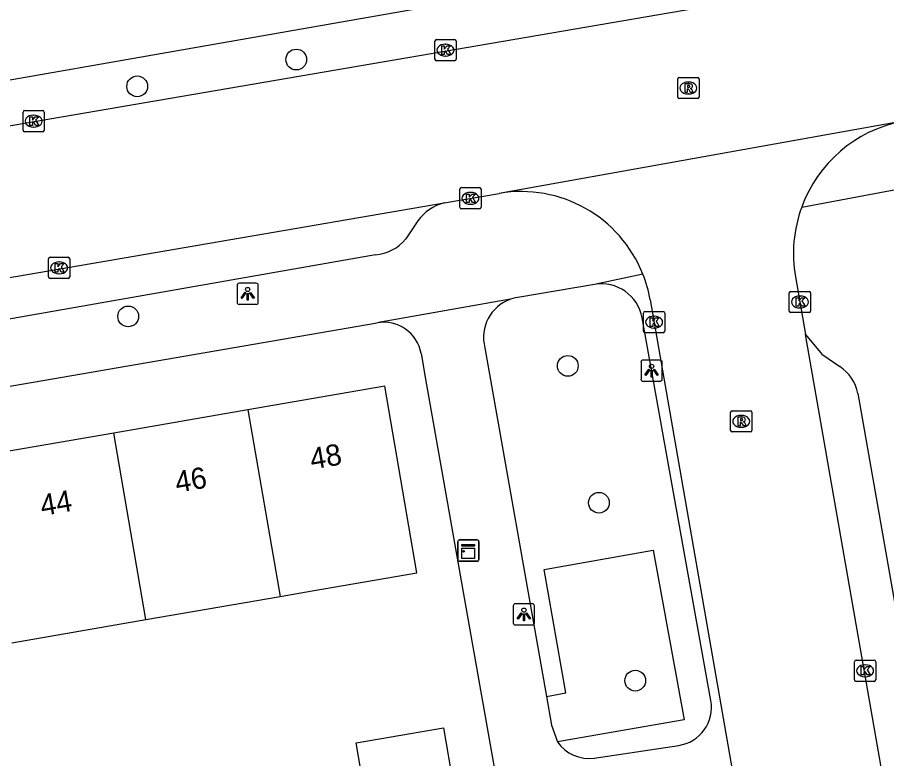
# Model space of a CAD drawing. Extents: x 162880 to 165536, y 384011 to 385179.
# Drawn here: x 164198.59 to 164239.51, y 384711.93 to 384746.83 of the extents above; entities that cross this region are included whole.
import ezdxf

# ---------------------------------------------------------------- set-up
doc = ezdxf.new("R2010")
doc.units = 0
for name, color, linetype in [('IMGEO_Boom', 7, 'Continuous'), ('IMGEO_Hek', 7, 'Continuous'), ('IMGEO_Kast', 7, 'Continuous'), ('IMGEO_Kolk', 7, 'Continuous'), ('IMGEO_Lichtpunt', 7, 'Continuous'), ('IMGEO_Pand', 7, 'Continuous'), ('IMGEO_Pand_nummerreeks', 7, 'Continuous'), ('IMGEO_Rijbaan_lokaal_gesloten', 7, 'Continuous'), ('IMGEO_Rijbaan_lokaal_open', 7, 'Continuous'), ('IMGEO_Rioolput', 7, 'Continuous'), ('IMGEO_Voetpad_open', 7, 'Continuous')]:
    doc.layers.add(name, color=color, linetype=linetype)

msp = doc.modelspace()

# ---------------------------------------------------------------- linework, layer by layer
at = {"layer": 'IMGEO_Boom'}
for centre in [(164211.716, 384744.842), (164204.229, 384743.58), (164203.806, 384732.748), (164224.499, 384730.419), (164225.963, 384723.975), (164227.674, 384715.597)]:
    msp.add_circle(centre, 0.489, dxfattribs=at)
at = {"layer": 'IMGEO_Hek'}
msp.add_lwpolyline([(164223.49, 384714.857), (164224.406, 384715.019), (164223.381, 384720.829), (164228.521, 384721.737), (164229.982, 384713.749), (164224.013, 384712.714)], dxfattribs=at)
at = {"layer": 'IMGEO_Kast'}
for p, q in [((164219.317, 384721.297), (164219.317, 384722.138)), ((164219.317, 384722.138), (164219.317, 384721.297)), ((164219.392, 384722.222), (164220.233, 384722.222)), ((164220.233, 384722.222), (164219.392, 384722.222)), ((164220.317, 384722.147), (164220.317, 384721.306)), ((164220.317, 384721.306), (164220.317, 384722.147)), ((164220.242, 384721.222), (164219.401, 384721.222)), ((164219.401, 384721.222), (164220.242, 384721.222))]:
    msp.add_line(p, q, dxfattribs=at)
for points in [[(164219.512, 384722.012), (164220.112, 384722.012), (164220.112, 384721.927), (164219.512, 384721.927), (164219.512, 384722.012)], [(164219.512, 384721.837), (164220.112, 384721.837), (164220.112, 384721.348), (164219.512, 384721.348), (164219.512, 384721.837)]]:
    msp.add_lwpolyline(points, dxfattribs=at)
msp.add_circle((164219.596, 384721.686), 0.0377, dxfattribs=at)
for centre, start, end in [((164219.395, 384722.144), 92.4484, 184.2845), ((164219.395, 384722.144), 92.4484, 184.2845), ((164220.239, 384722.144), 2.4484, 94.2845), ((164220.239, 384722.144), 2.4484, 94.2845), ((164219.395, 384721.3), 182.4484, 274.2845), ((164219.395, 384721.3), 182.4484, 274.2845), ((164220.239, 384721.3), 272.4484, 4.2845), ((164220.239, 384721.3), 272.4484, 4.2845)]:
    msp.add_arc(centre, 0.0779, start, end, dxfattribs=at)
at = {"layer": 'IMGEO_Kolk'}
for p, q in [((164218.241, 384744.859), (164218.241, 384745.711)), ((164218.316, 384745.785), (164219.168, 384745.785)), ((164219.242, 384745.711), (164219.242, 384744.859)), ((164218.729, 384745.565), (164218.754, 384745.565)), ((164218.752, 384745.005), (164218.727, 384745.005)), ((164219.168, 384744.785), (164218.316, 384744.785)), ((164198.854, 384741.517), (164198.854, 384742.369)), ((164198.929, 384742.443), (164199.781, 384742.443)), ((164199.855, 384742.369), (164199.855, 384741.517)), ((164199.342, 384742.223), (164199.367, 384742.223)), ((164199.365, 384741.663), (164199.34, 384741.663)), ((164199.781, 384741.443), (164198.929, 384741.443)), ((164219.416, 384737.884), (164219.416, 384738.736)), ((164219.491, 384738.81), (164220.343, 384738.81)), ((164220.417, 384738.736), (164220.417, 384737.884)), ((164219.904, 384738.59), (164219.929, 384738.59)), ((164219.927, 384738.03), (164219.902, 384738.03)), ((164220.343, 384737.81), (164219.491, 384737.81)), ((164200.052, 384734.609), (164200.052, 384735.461)), ((164200.127, 384735.535), (164200.979, 384735.535)), ((164201.053, 384735.461), (164201.053, 384734.609)), ((164200.54, 384735.315), (164200.565, 384735.315)), ((164200.563, 384734.755), (164200.538, 384734.755)), ((164200.979, 384734.535), (164200.127, 384734.535)), ((164234.925, 384733.001), (164234.925, 384733.853)), ((164235, 384733.927), (164235.852, 384733.927)), ((164235.926, 384733.853), (164235.926, 384733.001)), ((164235.413, 384733.707), (164235.438, 384733.707)), ((164228.135, 384732.978), (164228.987, 384732.978)), ((164235.436, 384733.147), (164235.411, 384733.147)), ((164228.06, 384732.052), (164228.06, 384732.904)), ((164228.548, 384732.758), (164228.573, 384732.758)), ((164229.061, 384732.904), (164229.061, 384732.052)), ((164235.852, 384732.927), (164235, 384732.927)), ((164228.571, 384732.198), (164228.546, 384732.198)), ((164228.987, 384731.978), (164228.135, 384731.978)), ((164237.993, 384715.637), (164237.993, 384716.489)), ((164238.068, 384716.563), (164238.92, 384716.563)), ((164238.481, 384716.343), (164238.506, 384716.343)), ((164238.994, 384716.489), (164238.994, 384715.637)), ((164238.504, 384715.783), (164238.479, 384715.783)), ((164238.92, 384715.563), (164238.068, 384715.563))]:
    msp.add_line(p, q, dxfattribs=at)
for points in [[(164218.241, 384744.859), (164218.241, 384745.711)], [(164218.316, 384745.785), (164219.168, 384745.785)], [(164219.242, 384745.711), (164219.242, 384744.859)], [(164218.562, 384745.485), (164218.685, 384745.485), (164218.685, 384745.334), (164218.815, 384745.485), (164218.979, 384745.485), (164218.833, 384745.334), (164218.986, 384745.085), (164218.834, 384745.085), (164218.749, 384745.249), (164218.685, 384745.182), (164218.685, 384745.085), (164218.562, 384745.085), (164218.562, 384745.485)], [(164219.168, 384744.785), (164218.316, 384744.785)], [(164198.854, 384741.517), (164198.854, 384742.369)], [(164198.929, 384742.443), (164199.781, 384742.443)], [(164199.855, 384742.369), (164199.855, 384741.517)], [(164199.175, 384742.143), (164199.298, 384742.143), (164199.298, 384741.992), (164199.428, 384742.143), (164199.592, 384742.143), (164199.446, 384741.992), (164199.599, 384741.743), (164199.447, 384741.743), (164199.362, 384741.907), (164199.298, 384741.84), (164199.298, 384741.743), (164199.175, 384741.743), (164199.175, 384742.143)], [(164199.781, 384741.443), (164198.929, 384741.443)], [(164219.416, 384737.884), (164219.416, 384738.736)], [(164219.491, 384738.81), (164220.343, 384738.81)], [(164220.417, 384738.736), (164220.417, 384737.884)], [(164219.737, 384738.51), (164219.86, 384738.51), (164219.86, 384738.359), (164219.99, 384738.51), (164220.154, 384738.51), (164220.008, 384738.359), (164220.161, 384738.11), (164220.009, 384738.11), (164219.924, 384738.274), (164219.86, 384738.207), (164219.86, 384738.11), (164219.737, 384738.11), (164219.737, 384738.51)], [(164220.343, 384737.81), (164219.491, 384737.81)], [(164200.052, 384734.609), (164200.052, 384735.461)], [(164200.127, 384735.535), (164200.979, 384735.535)], [(164201.053, 384735.461), (164201.053, 384734.609)], [(164200.373, 384735.235), (164200.496, 384735.235), (164200.496, 384735.084), (164200.626, 384735.235), (164200.79, 384735.235), (164200.644, 384735.084), (164200.797, 384734.835), (164200.645, 384734.835), (164200.56, 384734.999), (164200.496, 384734.932), (164200.496, 384734.835), (164200.373, 384734.835), (164200.373, 384735.235)], [(164200.979, 384734.535), (164200.127, 384734.535)], [(164234.925, 384733.001), (164234.925, 384733.853)], [(164235, 384733.927), (164235.852, 384733.927)], [(164235.926, 384733.853), (164235.926, 384733.001)], [(164235.246, 384733.627), (164235.369, 384733.627), (164235.369, 384733.476), (164235.499, 384733.627), (164235.663, 384733.627), (164235.517, 384733.476), (164235.67, 384733.227), (164235.518, 384733.227), (164235.433, 384733.391), (164235.369, 384733.324), (164235.369, 384733.227), (164235.246, 384733.227), (164235.246, 384733.627)], [(164228.135, 384732.978), (164228.987, 384732.978)], [(164228.06, 384732.052), (164228.06, 384732.904)], [(164228.381, 384732.678), (164228.504, 384732.678), (164228.504, 384732.527), (164228.634, 384732.678), (164228.798, 384732.678), (164228.652, 384732.527), (164228.805, 384732.278), (164228.653, 384732.278), (164228.568, 384732.442), (164228.504, 384732.375), (164228.504, 384732.278), (164228.381, 384732.278), (164228.381, 384732.678)], [(164229.061, 384732.904), (164229.061, 384732.052)], [(164235.852, 384732.927), (164235, 384732.927)], [(164228.987, 384731.978), (164228.135, 384731.978)], [(164237.993, 384715.637), (164237.993, 384716.489)], [(164238.068, 384716.563), (164238.92, 384716.563)], [(164238.314, 384716.263), (164238.437, 384716.263), (164238.437, 384716.112), (164238.567, 384716.263), (164238.731, 384716.263), (164238.585, 384716.112), (164238.738, 384715.863), (164238.586, 384715.863), (164238.501, 384716.027), (164238.437, 384715.96), (164238.437, 384715.863), (164238.314, 384715.863), (164238.314, 384716.263)], [(164238.994, 384716.489), (164238.994, 384715.637)], [(164238.92, 384715.563), (164238.068, 384715.563)]]:
    msp.add_lwpolyline(points, dxfattribs=at)
for centre, start, end in [((164218.318, 384745.709), 91.552, 178.448), ((164218.318, 384745.709), 91.552, 178.448), ((164219.166, 384745.709), 1.552, 88.448), ((164219.166, 384745.709), 1.552, 88.448), ((164218.318, 384744.861), 181.552, 268.448), ((164218.318, 384744.861), 181.552, 268.448), ((164219.166, 384744.861), 271.552, 358.448), ((164219.166, 384744.861), 271.552, 358.448), ((164198.931, 384742.367), 91.552, 178.448), ((164198.931, 384742.367), 91.552, 178.448), ((164199.779, 384742.367), 1.552, 88.448), ((164199.779, 384742.367), 1.552, 88.448), ((164198.931, 384741.519), 181.552, 268.448), ((164198.931, 384741.519), 181.552, 268.448), ((164199.779, 384741.519), 271.552, 358.448), ((164199.779, 384741.519), 271.552, 358.448), ((164219.493, 384738.734), 91.552, 178.448), ((164219.493, 384738.734), 91.552, 178.448), ((164220.341, 384738.734), 1.552, 88.448), ((164220.341, 384738.734), 1.552, 88.448), ((164219.493, 384737.886), 181.552, 268.448), ((164219.493, 384737.886), 181.552, 268.448), ((164220.341, 384737.886), 271.552, 358.448), ((164220.341, 384737.886), 271.552, 358.448), ((164200.129, 384735.459), 91.552, 178.448), ((164200.129, 384735.459), 91.552, 178.448), ((164200.977, 384735.459), 1.552, 88.448), ((164200.977, 384735.459), 1.552, 88.448), ((164200.129, 384734.611), 181.552, 268.448), ((164200.129, 384734.611), 181.552, 268.448), ((164200.977, 384734.611), 271.552, 358.448), ((164200.977, 384734.611), 271.552, 358.448), ((164235.002, 384733.851), 91.552, 178.448), ((164235.002, 384733.851), 91.552, 178.448), ((164235.85, 384733.851), 1.552, 88.448), ((164235.85, 384733.851), 1.552, 88.448), ((164228.137, 384732.902), 91.552, 178.448), ((164228.137, 384732.902), 91.552, 178.448), ((164228.985, 384732.902), 1.552, 88.448), ((164228.985, 384732.902), 1.552, 88.448), ((164235.002, 384733.003), 181.552, 268.448), ((164235.002, 384733.003), 181.552, 268.448), ((164235.85, 384733.003), 271.552, 358.448), ((164235.85, 384733.003), 271.552, 358.448), ((164228.137, 384732.054), 181.552, 268.448), ((164228.137, 384732.054), 181.552, 268.448), ((164228.985, 384732.054), 271.552, 358.448), ((164228.985, 384732.054), 271.552, 358.448), ((164238.07, 384716.487), 91.552, 178.448), ((164238.07, 384716.487), 91.552, 178.448), ((164238.918, 384716.487), 1.552, 88.448), ((164238.918, 384716.487), 1.552, 88.448), ((164238.07, 384715.639), 181.552, 268.448), ((164238.07, 384715.639), 181.552, 268.448), ((164238.918, 384715.639), 271.552, 358.448), ((164238.918, 384715.639), 271.552, 358.448)]:
    msp.add_arc(centre, 0.0765, start, end, dxfattribs=at)
for centre, major_axis, ratio, start_param, end_param in [((164218.728, 384745.285), (-0.387, 0.002), 0.722429, 4.712389, 7.853982), ((164218.753, 384745.285), (-0.39, 0.002), 0.717154, 1.570796, 4.712389), ((164199.341, 384741.943), (-0.387, 0.002), 0.722429, 4.712389, 7.853982), ((164199.366, 384741.943), (-0.39, 0.002), 0.717154, 1.570796, 4.712389), ((164219.903, 384738.31), (-0.387, 0.002), 0.722429, 4.712389, 7.853982), ((164219.928, 384738.31), (-0.39, 0.002), 0.717154, 1.570796, 4.712389), ((164200.539, 384735.035), (-0.387, 0.002), 0.722429, 4.712389, 7.853982), ((164200.564, 384735.035), (-0.39, 0.002), 0.717154, 1.570796, 4.712389), ((164235.412, 384733.427), (-0.387, 0.002), 0.722429, 4.712389, 7.853982), ((164235.437, 384733.427), (-0.39, 0.002), 0.717154, 1.570796, 4.712389), ((164228.547, 384732.478), (-0.387, 0.002), 0.722429, 4.712389, 7.853982), ((164228.572, 384732.478), (-0.39, 0.002), 0.717154, 1.570796, 4.712389), ((164238.48, 384716.063), (-0.387, 0.002), 0.722429, 4.712389, 7.853982), ((164238.505, 384716.063), (-0.39, 0.002), 0.717154, 1.570796, 4.712389)]:
    msp.add_ellipse(centre, major_axis=major_axis, ratio=ratio, start_param=start_param, end_param=end_param, dxfattribs=at)
at = {"layer": 'IMGEO_Lichtpunt'}
for p, q in [((164208.932, 384734.218), (164208.932, 384733.411)), ((164208.932, 384734.218), (164208.932, 384733.411)), ((164209.834, 384734.313), (164209.026, 384734.313)), ((164209.834, 384734.313), (164209.026, 384734.313)), ((164209.928, 384733.411), (164209.928, 384734.218)), ((164209.928, 384733.411), (164209.928, 384734.218)), ((164209.026, 384733.317), (164209.834, 384733.317)), ((164209.026, 384733.317), (164209.834, 384733.317)), ((164227.944, 384730.597), (164227.944, 384729.79)), ((164227.944, 384730.597), (164227.944, 384729.79)), ((164228.846, 384730.692), (164228.038, 384730.692)), ((164228.846, 384730.692), (164228.038, 384730.692)), ((164228.94, 384729.79), (164228.94, 384730.597)), ((164228.94, 384729.79), (164228.94, 384730.597)), ((164228.038, 384729.696), (164228.846, 384729.696)), ((164228.038, 384729.696), (164228.846, 384729.696)), ((164221.932, 384719.12), (164221.932, 384718.313)), ((164221.932, 384719.12), (164221.932, 384718.313)), ((164222.834, 384719.215), (164222.026, 384719.215)), ((164222.834, 384719.215), (164222.026, 384719.215)), ((164222.928, 384718.313), (164222.928, 384719.12)), ((164222.928, 384718.313), (164222.928, 384719.12)), ((164222.026, 384718.219), (164222.834, 384718.219)), ((164222.026, 384718.219), (164222.834, 384718.219))]:
    msp.add_line(p, q, dxfattribs=at)
for points in [[(164209.306, 384733.882), (164209.345, 384733.854), (164209.157, 384733.592), (164209.119, 384733.619), (164209.306, 384733.882)], [(164209.408, 384733.834), (164209.455, 384733.834), (164209.455, 384733.512), (164209.408, 384733.512), (164209.408, 384733.834)], [(164209.518, 384733.854), (164209.556, 384733.881), (164209.743, 384733.619), (164209.704, 384733.591), (164209.518, 384733.854)], [(164228.318, 384730.261), (164228.357, 384730.233), (164228.169, 384729.971), (164228.131, 384729.998), (164228.318, 384730.261)], [(164228.42, 384730.213), (164228.467, 384730.213), (164228.467, 384729.891), (164228.42, 384729.891), (164228.42, 384730.213)], [(164228.53, 384730.233), (164228.568, 384730.26), (164228.755, 384729.998), (164228.716, 384729.97), (164228.53, 384730.233)], [(164222.306, 384718.784), (164222.345, 384718.756), (164222.157, 384718.494), (164222.119, 384718.521), (164222.306, 384718.784)], [(164222.408, 384718.736), (164222.455, 384718.736), (164222.455, 384718.414), (164222.408, 384718.414), (164222.408, 384718.736)], [(164222.518, 384718.756), (164222.556, 384718.783), (164222.743, 384718.521), (164222.704, 384718.493), (164222.518, 384718.756)]]:
    msp.add_lwpolyline(points, dxfattribs=at)
for centre in [(164209.431, 384734.016), (164228.443, 384730.395), (164222.431, 384718.918)]:
    msp.add_circle(centre, 0.0994, dxfattribs=at)
for centre, start, end in [((164209.026, 384734.218), 90, 180), ((164209.026, 384734.218), 90, 180), ((164209.834, 384734.218), 0, 90), ((164209.834, 384734.218), 0, 90), ((164209.026, 384733.411), 180, 270), ((164209.026, 384733.411), 180, 270), ((164209.834, 384733.411), 270, 0), ((164209.834, 384733.411), 270, 360), ((164228.038, 384730.597), 90, 180), ((164228.038, 384730.597), 90, 180), ((164228.846, 384730.597), 0, 90), ((164228.846, 384730.597), 0, 90), ((164228.038, 384729.79), 180, 270), ((164228.038, 384729.79), 180, 270), ((164228.846, 384729.79), 270, 0), ((164228.846, 384729.79), 270, 360), ((164222.026, 384719.12), 90, 180), ((164222.026, 384719.12), 90, 180), ((164222.834, 384719.12), 0, 90), ((164222.834, 384719.12), 0, 90), ((164222.026, 384718.313), 180, 270), ((164222.026, 384718.313), 180, 270), ((164222.834, 384718.313), 270, 0), ((164222.834, 384718.313), 270, 360)]:
    msp.add_arc(centre, 0.0946, start, end, dxfattribs=at)
at = {"layer": 'IMGEO_Pand'}
for points in [[(164210.958, 384719.565), (164212.466, 384719.823), (164217.393, 384720.673), (164215.878, 384729.456), (164209.444, 384728.346)], [(164209.444, 384728.346), (164203.128, 384727.257)], [(164209.444, 384728.346), (164210.958, 384719.565)], [(164203.128, 384727.257), (164196.809, 384726.167)], [(164204.642, 384718.475), (164203.128, 384727.257)], [(164204.642, 384718.475), (164210.958, 384719.565)], [(164198.324, 384717.385), (164204.642, 384718.475)], [(164218.641, 384713.371), (164219.1, 384710.711), (164214.999, 384710.004), (164214.541, 384712.664), (164218.641, 384713.371)]]:
    msp.add_lwpolyline(points, dxfattribs=at)
at = {"layer": 'IMGEO_Rijbaan_lokaal_gesloten'}
for points in [[(164266.209, 384753.43), (164257.378, 384751.922), (164246.314, 384750), (164240.108, 384748.922), (164237.753, 384748.5), (164184.34, 384739.338)], [(164240.196, 384741.928), (164239.041, 384741.721), (164221.275, 384738.541)], [(164218.677, 384738.095), (164221.275, 384738.541)], [(164166.8, 384729.179), (164218.677, 384738.095)]]:
    msp.add_lwpolyline(points, dxfattribs=at)
at = {"layer": 'IMGEO_Rijbaan_lokaal_open'}
for points in [[(164235.216, 384734.606), (164235.695, 384731.894)], [(164228.375, 384733.535), (164234.732, 384697.099)], [(164241.561, 384698.334), (164235.695, 384731.894)]]:
    msp.add_lwpolyline(points, dxfattribs=at)
for centre, radius, start, end in [((164241.464, 384735.712), 6.344, 101.5328, 159.8627), ((164222.304, 384732.462), 6.165, 21.6907, 99.6043), ((164241.46, 384735.71), 6.341, 159.8322, 190.024), ((164222.275, 384732.452), 6.196, 10.069, 21.6837)]:
    msp.add_arc(centre, radius, start, end, dxfattribs=at)
at = {"layer": 'IMGEO_Rioolput'}
for p, q in [((164229.749, 384744.002), (164230.601, 384744.002)), ((164229.674, 384743.076), (164229.674, 384743.928)), ((164230.162, 384743.782), (164230.187, 384743.782)), ((164230.675, 384743.928), (164230.675, 384743.076)), ((164230.185, 384743.222), (164230.16, 384743.222)), ((164230.601, 384743.002), (164229.749, 384743.002)), ((164232.161, 384727.38), (164232.161, 384728.232)), ((164232.236, 384728.306), (164233.088, 384728.306)), ((164232.649, 384728.086), (164232.674, 384728.086)), ((164233.162, 384728.232), (164233.162, 384727.38)), ((164233.088, 384727.306), (164232.236, 384727.306)), ((164232.672, 384727.526), (164232.647, 384727.526))]:
    msp.add_line(p, q, dxfattribs=at)
for points in [[(164229.749, 384744.002), (164230.601, 384744.002)], [(164229.674, 384743.076), (164229.674, 384743.928)], [(164230.263, 384743.7), (164230.011, 384743.702), (164230.011, 384743.302)], [(164230.189, 384743.621), (164230.135, 384743.621), (164230.135, 384743.54)], [(164230.675, 384743.928), (164230.675, 384743.076)], [(164230.011, 384743.302), (164230.135, 384743.302), (164230.135, 384743.464), (164230.146, 384743.464)], [(164230.135, 384743.54), (164230.187, 384743.54)], [(164230.193, 384743.435), (164230.264, 384743.302), (164230.404, 384743.302), (164230.339, 384743.428)], [(164230.601, 384743.002), (164229.749, 384743.002)], [(164232.161, 384727.38), (164232.161, 384728.232)], [(164232.236, 384728.306), (164233.088, 384728.306)], [(164233.162, 384728.232), (164233.162, 384727.38)], [(164232.75, 384728.004), (164232.498, 384728.006), (164232.498, 384727.606)], [(164232.498, 384727.606), (164232.622, 384727.606), (164232.622, 384727.768), (164232.633, 384727.768)], [(164232.676, 384727.925), (164232.622, 384727.925), (164232.622, 384727.844)], [(164232.622, 384727.844), (164232.674, 384727.844)], [(164232.68, 384727.739), (164232.751, 384727.606), (164232.891, 384727.606), (164232.826, 384727.732)], [(164233.088, 384727.306), (164232.236, 384727.306)]]:
    msp.add_lwpolyline(points, dxfattribs=at)
for centre, radius, start, end in [((164229.751, 384743.926), 0.0765, 91.552, 178.448), ((164229.751, 384743.926), 0.0765, 91.552, 178.448), ((164230.599, 384743.926), 0.0765, 1.552, 88.448), ((164230.599, 384743.926), 0.0765, 1.552, 88.448), ((164230.195, 384743.525), 0.0964, 77.0061, 93.1865), ((164230.209, 384743.582), 0.0378, 276.6634, 79.6772), ((164230.262, 384743.59), 0.109, 350.3612, 89.416), ((164230.145, 384743.411), 0.0533, 26.0293, 88.6989), ((164230.171, 384743.729), 0.19, 274.7715, 282.9687), ((164230.26, 384743.59), 0.112, 277.5842, 350.9817), ((164230.244, 384743.375), 0.108, 29.5134, 73.7905), ((164229.751, 384743.078), 0.0765, 181.552, 268.448), ((164229.751, 384743.078), 0.0765, 181.552, 268.448), ((164230.599, 384743.078), 0.0765, 271.552, 358.448), ((164230.599, 384743.078), 0.0765, 271.552, 358.448), ((164232.238, 384728.23), 0.0765, 91.552, 178.448), ((164232.238, 384728.23), 0.0765, 91.552, 178.448), ((164233.086, 384728.23), 0.0765, 1.552, 88.448), ((164233.086, 384728.23), 0.0765, 1.552, 88.448), ((164232.632, 384727.715), 0.0533, 26.0293, 88.6989), ((164232.658, 384728.033), 0.19, 274.7715, 282.9687), ((164232.682, 384727.829), 0.0964, 77.0061, 93.1865), ((164232.696, 384727.886), 0.0378, 276.6634, 79.6772), ((164232.749, 384727.894), 0.109, 350.3612, 89.416), ((164232.747, 384727.894), 0.112, 277.5842, 350.9817), ((164232.731, 384727.679), 0.108, 29.5134, 73.7905), ((164232.238, 384727.382), 0.0765, 181.552, 268.448), ((164232.238, 384727.382), 0.0765, 181.552, 268.448), ((164233.086, 384727.382), 0.0765, 271.552, 358.448), ((164233.086, 384727.382), 0.0765, 271.552, 358.448)]:
    msp.add_arc(centre, radius, start, end, dxfattribs=at)
for centre, major_axis, ratio, start_param, end_param in [((164230.161, 384743.502), (-0.387, 0.002), 0.722429, 4.712389, 7.853982), ((164230.186, 384743.502), (-0.39, 0.002), 0.717154, 1.570796, 4.712389), ((164232.648, 384727.806), (-0.387, 0.002), 0.722429, 4.712389, 7.853982), ((164232.673, 384727.806), (-0.39, 0.002), 0.717154, 1.570796, 4.712389)]:
    msp.add_ellipse(centre, major_axis=major_axis, ratio=ratio, start_param=start_param, end_param=end_param, dxfattribs=at)
at = {"layer": 'IMGEO_Voetpad_open'}
for points in [[(164184.139, 384741.423), (164218.594, 384747.449), (164218.437, 384748.328)], [(164235.508, 384737.896), (164241.279, 384738.969), (164241.39, 384738.966)], [(164217.444, 384737.247), (164216.881, 384736.398)], [(164215.442, 384735.643), (164170.748, 384727.803)], [(164228.032, 384734.741), (164225.751, 384734.256)], [(164225.751, 384734.256), (164222.239, 384733.659)], [(164221.8, 384733.558), (164215.685, 384732.479), (164215.523, 384732.443)], [(164231.233, 384714.655), (164227.995, 384732.68)], [(164164.654, 384723.67), (164215.523, 384732.443)], [(164235.695, 384731.894), (164236.463, 384730.964), (164237.298, 384730.389)], [(164217.594, 384730.996), (164217.806, 384729.797), (164221.116, 384711.067), (164221.139, 384710.937)], [(164220.592, 384731.276), (164223.49, 384714.857), (164223.73, 384713.5), (164224.013, 384712.714)], [(164238.156, 384729.115), (164245.379, 384687.945)], [(164225.747, 384711.953), (164229.722, 384712.548)]]:
    msp.add_lwpolyline(points, dxfattribs=at)
for centre, radius, start, end in [((164219.219, 384735.986), 2.177, 104.4203, 144.6165), ((164215.245, 384737.767), 2.133, 275.296, 320.0733), ((164226.078, 384732.336), 1.948, 10.178, 99.6599), ((164222.444, 384731.756), 1.913, 109.6738, 194.5362), ((164222.433, 384731.813), 1.856, 95.9864, 109.9266), ((164215.831, 384730.679), 1.791, 10.2007, 99.9156), ((164236.205, 384728.727), 1.989, 11.2518, 56.6663), ((164229.455, 384714.335), 1.807, 278.509, 10.1999), ((164225.498, 384713.741), 1.805, 214.6732, 277.9364)]:
    msp.add_arc(centre, radius, start, end, dxfattribs=at)

# ---------------------------------------------------------------- texts
at = {"layer": 'IMGEO_Pand_nummerreeks'}
for s, p in [('48', (164212.451, 384725.536)), ('46', (164206.101, 384724.441)), ('44', (164199.755, 384723.347))]:
    msp.add_text(s, height=1, rotation=9.785, dxfattribs=at).set_placement(p)

doc.saveas('drawing.dxf')
